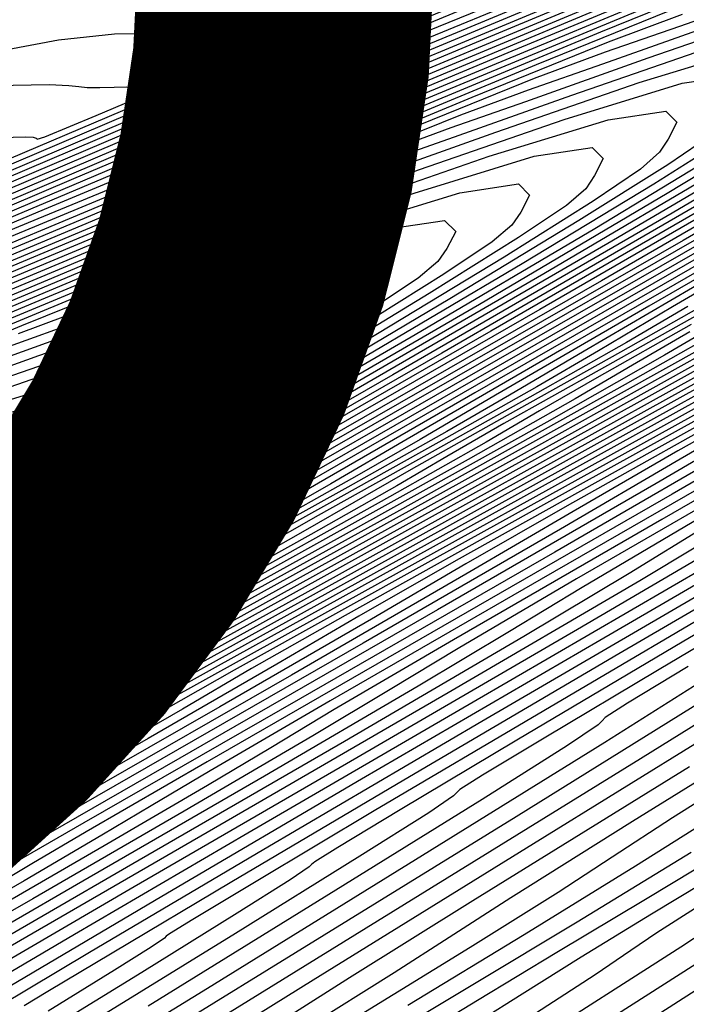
# Model space of a CAD drawing. Extents: x 3249832 to 3255657, y 13789405 to 13793316.
# Tile 362 of 656: x 3254721.46 to 3254727.08, y 13790579.09 to 13790587.38. Entities that reach past the tile are written whole.
import ezdxf

# ---------------------------------------------------------------- set-up
doc = ezdxf.new("R2010")
doc.units = 0
doc.header["$LTSCALE"] = 100
doc.header["$MEASUREMENT"] = 0
for name, color, linetype in [('GRATIO_CON', 10, 'CONTINUOUS'), ('GRATIO_ICON', 7, 'CONTINUOUS'), ('TARGETS_EAST', 7, 'CONTINUOUS')]:
    doc.layers.add(name, color=color, linetype=linetype)

# ---------------------------------------------------------------- blocks, each defined once
blk = doc.blocks.new('Gratio_032316_contours')
at = {"layer": 'GRATIO_CON', "color": 5, "linetype": 'Continuous', "flags": 128}
for points in [[(3254727.3116, 13790579.3001), (3254726.0422, 13790578.4876)], [(3254727.2605, 13790579.4902), (3254725.7392, 13790578.5194)], [(3254727.1796, 13790579.9108), (3254726.831, 13790579.6872), (3254726.6129, 13790579.54), (3254726.3102, 13790579.3361), (3254725.6561, 13790578.9102)], [(3254727.4414, 13790580.2412), (3254726.7851, 13790579.8455), (3254726.1924, 13790579.4826), (3254725.6961, 13790579.1735), (3254725.3404, 13790578.947)], [(3254727.584, 13790580.4811), (3254726.7348, 13790579.9695), (3254725.9889, 13790579.5221), (3254725.321, 13790579.1195), (3254724.7179, 13790578.7503)], [(3254727.1209, 13790580.364), (3254726.159, 13790579.7785), (3254725.2952, 13790579.2581), (3254724.5363, 13790578.8031)], [(3254727.9695, 13790581.2918), (3254726.9637, 13790580.6565), (3254726.4545, 13790580.3244), (3254725.9993, 13790580.029), (3254725.2585, 13790579.5657), (3254724.3035, 13790578.9786)], [(3254728.4213, 13790581.7385), (3254726.6252, 13790580.6247), (3254725.6018, 13790579.982), (3254725.083, 13790579.6482), (3254724.6193, 13790579.3511), (3254723.8732, 13790578.8865)], [(3254727.1067, 13790581.0875), (3254725.2808, 13790579.9575), (3254724.2416, 13790579.3087), (3254723.7256, 13790578.9807)], [(3254727.9736, 13790581.7852), (3254725.792, 13790580.4366), (3254723.9365, 13790579.2904), (3254722.8882, 13790578.6394)], [(3254727.4255, 13790581.7714), (3254725.6449, 13790580.6661), (3254723.5457, 13790579.3705), (3254721.7599, 13790578.2711)], [(3254727.2459, 13790581.8309), (3254726.3931, 13790581.2918), (3254724.8571, 13790580.3384), (3254723.046, 13790579.2212), (3254721.5048, 13790578.274)], [(3254727.0939, 13790581.9321), (3254726.5828, 13790581.622), (3254726.3942, 13790581.501), (3254726.3692, 13790581.4742), (3254726.3368, 13790581.4397), (3254726.0778, 13790581.2655), (3254725.3608, 13790580.8122), (3254724.0693, 13790580.0107), (3254722.5463, 13790579.0719)], [(3254728.2361, 13790582.7275), (3254726.8495, 13790581.9065), (3254725.8811, 13790581.3284), (3254725.3628, 13790581.0151), (3254725.1716, 13790580.8942), (3254725.1459, 13790580.8693), (3254725.1196, 13790580.8413), (3254724.9097, 13790580.7001), (3254724.3284, 13790580.3327), (3254723.2815, 13790579.683), (3254722.0466, 13790578.9227)], [(3254727.663, 13790582.6061), (3254725.8783, 13790581.5587), (3254724.4515, 13790580.7144), (3254723.4554, 13790580.1209), (3254722.9228, 13790579.8013), (3254722.7264, 13790579.6806), (3254722.6992, 13790579.6593), (3254722.6852, 13790579.6444), (3254722.5734, 13790579.5692), (3254722.2637, 13790579.3735), (3254721.7059, 13790579.0276)], [(3254728.5596, 13790583.2308), (3254726.5093, 13790582.0364), (3254724.6994, 13790580.9742), (3254723.2526, 13790580.1183), (3254722.2426, 13790579.5172), (3254721.7028, 13790579.1944), (3254721.5038, 13790579.0739)], [(3254727.4344, 13790582.6776), (3254725.3555, 13790581.4667), (3254723.5205, 13790580.3898), (3254722.0536, 13790579.5222), (3254721.0298, 13790578.9135)], [(3254728.3435, 13790583.3089), (3254726.3512, 13790582.1495), (3254724.3432, 13790580.9813), (3254722.661, 13790579.9955), (3254721.3833, 13790579.2405), (3254720.523, 13790578.7288)], [(3254727.7626, 13790583.1798), (3254726.1634, 13790582.2424), (3254724.2174, 13790581.1126), (3254722.4286, 13790580.0758), (3254721.1908, 13790579.355), (3254720.4548, 13790578.9227)], [(3254727.6295, 13790583.2196), (3254726.6874, 13790582.6535), (3254725.0733, 13790581.7091), (3254723.1503, 13790580.594), (3254721.4711, 13790579.6228), (3254720.4551, 13790579.034)], [(3254727.2467, 13790583.1118), (3254726.5969, 13790582.715), (3254725.7096, 13790582.1833), (3254724.1995, 13790581.3007), (3254722.4188, 13790580.2689), (3254720.9036, 13790579.3943), (3254720.0565, 13790578.9062)], [(3254727.1913, 13790583.181), (3254726.2025, 13790582.5972), (3254725.5909, 13790582.2258), (3254724.8215, 13790581.765), (3254723.5253, 13790581.0074), (3254721.9966, 13790580.1222), (3254720.6955, 13790579.3724), (3254719.9673, 13790578.9552)], [(3254728.9383, 13790584.359), (3254726.8724, 13790583.1677), (3254725.1171, 13790582.1545), (3254724.114, 13790581.5682), (3254723.5788, 13790581.2473), (3254723.0454, 13790580.9284), (3254722.177, 13790580.4209), (3254721.1523, 13790579.8287), (3254720.2793, 13790579.3286), (3254719.7891, 13790579.0529)], [(3254727.9497, 13790583.871), (3254725.8578, 13790582.6657), (3254724.08, 13790581.6413), (3254723.0698, 13790581.0536), (3254722.5728, 13790580.7581), (3254722.1574, 13790580.51), (3254721.5028, 13790580.1277), (3254720.7301, 13790579.6819), (3254720.0712, 13790579.3067), (3254719.7001, 13790579.1018), (3254719.5605, 13790579.0306)], [(3254728.7588, 13790584.4245), (3254726.961, 13790583.383), (3254724.8432, 13790582.1637), (3254723.0429, 13790581.128), (3254722.0256, 13790580.5391), (3254721.5667, 13790580.2689), (3254721.2694, 13790580.0917), (3254720.8286, 13790579.8344), (3254720.3083, 13790579.5345), (3254719.8642, 13790579.2824), (3254719.6135, 13790579.1455), (3254719.5187, 13790579.0986), (3254719.5035, 13790579.0932), (3254719.4737, 13790579.0774)], [(3254727.7922, 13790583.9482), (3254725.9724, 13790582.895), (3254723.8286, 13790581.6617), (3254722.0058, 13790580.6147), (3254720.9814, 13790580.0245), (3254720.5607, 13790579.7797), (3254720.3813, 13790579.6734), (3254720.1546, 13790579.541), (3254719.8869, 13790579.3866), (3254719.6586, 13790579.2566), (3254719.5299, 13790579.1859), (3254719.481, 13790579.1623), (3254719.4719, 13790579.162), (3254719.4695, 13790579.1651), (3254719.4678, 13790579.1667), (3254719.4673, 13790579.1656), (3254719.4447, 13790579.1516), (3254719.2796, 13790579.0771)], [(3254727.9432, 13790584.2078), (3254727.0274, 13790583.6779), (3254726.0195, 13790583.0874), (3254724.3572, 13790582.1265), (3254722.3989, 13790581.0014), (3254720.7332, 13790580.0474), (3254719.8015, 13790579.5158), (3254719.4571, 13790579.3218), (3254719.4059, 13790579.2967), (3254719.4032, 13790579.2999), (3254719.4006, 13790579.3024), (3254719.3989, 13790579.3035), (3254719.3878, 13790579.2979), (3254719.3126, 13790579.2644), (3254719.1077, 13790579.1776), (3254718.7397, 13790579.0251)], [(3254728.6385, 13790584.6596), (3254727.0088, 13790583.746), (3254726.1251, 13790583.2367), (3254725.2235, 13790582.7088), (3254723.7538, 13790581.8593), (3254722.0222, 13790580.865), (3254720.5489, 13790580.0227), (3254719.724, 13790579.5547), (3254719.4181, 13790579.3855), (3254719.3717, 13790579.3653), (3254719.3686, 13790579.369), (3254719.366, 13790579.3717), (3254719.3643, 13790579.373), (3254719.3593, 13790579.3713), (3254719.3292, 13790579.3581), (3254719.2476, 13790579.3236), (3254719.1013, 13790579.263), (3254718.929, 13790579.1922), (3254718.7823, 13790579.1326), (3254718.6351, 13790579.0722)], [(3254727.7173, 13790584.2034), (3254726.0743, 13790583.2842), (3254725.2229, 13790582.7955), (3254724.4275, 13790582.3302), (3254723.1504, 13790581.5921), (3254721.6455, 13790580.7286), (3254720.3645, 13790579.998), (3254719.6464, 13790579.5937), (3254719.3791, 13790579.4493), (3254719.3376, 13790579.4339), (3254719.3343, 13790579.4382), (3254719.332, 13790579.4405), (3254719.3306, 13790579.4412), (3254719.2668, 13790579.4136), (3254718.8229, 13790579.222), (3254717.6178, 13790578.7038)], [(3254729.7069, 13790585.3609), (3254726.7962, 13790583.7472), (3254725.1399, 13790582.8224), (3254724.3207, 13790582.3543), (3254723.6315, 13790581.9516), (3254722.547, 13790581.3249), (3254721.2687, 13790580.5922), (3254720.1801, 13790579.9733), (3254719.5689, 13790579.6326), (3254719.3402, 13790579.5131), (3254719.3036, 13790579.5025), (3254719.3005, 13790579.5072), (3254719.299, 13790579.5086), (3254719.299, 13790579.507), (3254719.2427, 13790579.4781), (3254718.8408, 13790579.2995), (3254717.746, 13790578.8246)], [(3254727.9308, 13790584.4831), (3254724.9538, 13790582.8347), (3254723.2709, 13790581.8988), (3254722.5162, 13790581.4719), (3254722.0395, 13790581.1943), (3254721.3402, 13790580.7904), (3254720.5155, 13790580.3188), (3254719.8124, 13790579.922), (3254719.4162, 13790579.706), (3254719.2671, 13790579.6316), (3254719.2437, 13790579.6232), (3254719.1986, 13790579.5988), (3254718.8783, 13790579.4507), (3254718.0032, 13790579.0646)], [(3254730.583, 13790586.0064), (3254727.0428, 13790584.0442), (3254724.0326, 13790582.3784), (3254722.3365, 13790581.437), (3254721.614, 13790581.0307), (3254721.2435, 13790580.8157), (3254720.7368, 13790580.5231), (3254720.1394, 13790580.1814), (3254719.6299, 13790579.8939), (3254719.3428, 13790579.7376), (3254719.2342, 13790579.6848), (3254719.2159, 13790579.6819), (3254719.2143, 13790579.6839), (3254719.2145, 13790579.6821), (3254719.2165, 13790579.6767), (3254719.1794, 13790579.6507), (3254718.8996, 13790579.5196), (3254718.1329, 13790579.1815), (3254716.7567, 13790578.5866)], [(3254729.7337, 13790585.5883), (3254726.1548, 13790583.6053), (3254723.1114, 13790581.9222), (3254721.402, 13790580.9752), (3254720.7117, 13790580.5895), (3254720.4475, 13790580.4371), (3254720.1335, 13790580.2557), (3254719.7632, 13790580.044), (3254719.4474, 13790579.8658), (3254719.2695, 13790579.7689), (3254719.2023, 13790579.7359), (3254719.191, 13790579.7334), (3254719.1903, 13790579.7333), (3254719.1909, 13790579.7303), (3254719.1928, 13790579.7246), (3254719.161, 13790579.7018), (3254718.9209, 13790579.589), (3254718.2626, 13790579.2987), (3254717.0811, 13790578.7879)], [(3254728.8845, 13790585.1702), (3254725.2667, 13790583.1664), (3254722.1902, 13790581.4659), (3254720.4676, 13790580.5135), (3254719.8095, 13790580.1483), (3254719.6515, 13790580.0585), (3254719.5301, 13790579.9884), (3254719.387, 13790579.9066), (3254719.265, 13790579.8377), (3254719.1962, 13790579.8002), (3254719.1703, 13790579.787), (3254719.1662, 13790579.7849), (3254719.1663, 13790579.7827), (3254719.1672, 13790579.7785), (3254719.1691, 13790579.7725), (3254719.1427, 13790579.7528), (3254718.9421, 13790579.6584), (3254718.3924, 13790579.4158), (3254717.4055, 13790578.9893)], [(3254727.6641, 13790584.598), (3254724.2823, 13790582.7257), (3254721.4061, 13790581.1376), (3254719.7981, 13790580.2513), (3254719.2051, 13790579.9254), (3254719.12, 13790579.8785), (3254719.1201, 13790579.8761), (3254719.1207, 13790579.8722), (3254719.122, 13790579.8672), (3254719.1061, 13790579.8546), (3254718.9847, 13790579.7971), (3254718.6518, 13790579.6502), (3254718.0542, 13790579.3919), (3254717.3499, 13790579.0906), (3254716.7497, 13790578.8373)], [(3254727.1639, 13790584.3726), (3254723.9721, 13790582.6058), (3254721.2573, 13790581.1077), (3254719.7391, 13790580.2725), (3254719.1787, 13790579.9662), (3254719.0977, 13790579.9231), (3254719.0973, 13790579.9216), (3254719.0977, 13790579.9184), (3254719.0985, 13790579.9143), (3254719.0878, 13790579.9054), (3254719.006, 13790579.8665), (3254718.7815, 13790579.7674), (3254718.3786, 13790579.5933), (3254717.9037, 13790579.3901), (3254717.499, 13790579.2193), (3254717.2244, 13790579.1067), (3254716.8115, 13790578.9359)], [(3254716.6436, 13790585.6072), (3254717.0239, 13790585.7674), (3254717.5925, 13790585.994), (3254718.3492, 13790586.2697), (3254719.2703, 13790586.5722), (3254720.2393, 13790586.859), (3254721.1168, 13790587.0823), (3254721.7914, 13790587.2082), (3254722.2643, 13790587.2567), (3254722.5651, 13790587.2616), (3254722.7288, 13790587.2521), (3254722.814, 13790587.2393), (3254722.885, 13790587.23), (3254722.9896, 13790587.2286), (3254723.1107, 13790587.2312), (3254723.2148, 13790587.232), (3254723.2768, 13790587.2265), (3254723.3043, 13790587.2165), (3254723.3137, 13790587.2051), (3254723.3787, 13790587.2211), (3254723.8046, 13790587.3942)], [(3254729.2115, 13790585.5664), (3254726.6636, 13790584.1472), (3254723.662, 13790582.486), (3254721.1086, 13790581.0778), (3254719.6802, 13790580.2936), (3254719.1524, 13790580.007), (3254719.0754, 13790579.9677), (3254719.0746, 13790579.9671), (3254719.0746, 13790579.9646), (3254719.075, 13790579.9614), (3254719.0695, 13790579.9562), (3254719.0272, 13790579.9358), (3254718.9112, 13790579.8846), (3254718.7029, 13790579.7946), (3254718.4575, 13790579.6896), (3254718.2483, 13790579.6013), (3254718.0833, 13790579.5332), (3254717.7085, 13790579.3759), (3254716.8041, 13790578.9917)], [(3254716.6999, 13790585.5733), (3254717.0433, 13790585.7024), (3254717.6113, 13790585.8959), (3254718.432, 13790586.1539), (3254719.3705, 13790586.4261), (3254720.2512, 13790586.6492), (3254720.9326, 13790586.7764), (3254721.4101, 13790586.8258), (3254721.7134, 13790586.8319), (3254721.8778, 13790586.8243), (3254721.9627, 13790586.8137), (3254722.0333, 13790586.8063), (3254722.1384, 13790586.806), (3254722.2604, 13790586.8094), (3254722.3651, 13790586.811), (3254722.4269, 13790586.8067), (3254722.4537, 13790586.7982), (3254722.4622, 13790586.7884), (3254722.5272, 13790586.806), (3254722.957, 13790586.982), (3254724.1184, 13790587.473)], [(3254728.5498, 13790585.251), (3254726.1634, 13790583.9218), (3254723.3518, 13790582.3661), (3254720.9598, 13790581.0479), (3254719.6212, 13790580.3147), (3254719.126, 13790580.0478), (3254719.0532, 13790580.0123), (3254719.0038, 13790579.9919), (3254718.6668, 13790579.846), (3254717.7531, 13790579.453), (3254716.0492, 13790578.7221)], [(3254716.8822, 13790585.3509), (3254717.393, 13790585.5032), (3254718.0426, 13790585.6833), (3254718.7041, 13790585.8386), (3254719.2695, 13790585.9292), (3254719.7085, 13790585.966), (3254720.0099, 13790585.9724), (3254720.1757, 13790585.9686), (3254720.26, 13790585.9626), (3254720.33, 13790585.959), (3254720.4361, 13790585.961), (3254720.5598, 13790585.9658), (3254720.6657, 13790585.9689), (3254720.7271, 13790585.9672), (3254720.7525, 13790585.9617), (3254720.7593, 13790585.9551), (3254720.8243, 13790585.9759), (3254721.262, 13790586.1576), (3254722.4463, 13790586.6599), (3254724.5647, 13790587.5622)], [(3254727.2264, 13790584.6203), (3254725.1629, 13790583.471), (3254722.7314, 13790582.1264), (3254720.6623, 13790580.9881), (3254719.5033, 13790580.3569), (3254719.0733, 13790580.1296), (3254719.0088, 13790580.1022), (3254719.0068, 13790580.1047), (3254719.0062, 13790580.1043), (3254719.0066, 13790580.1021), (3254718.9698, 13790580.0833), (3254718.7076, 13790579.9681), (3254717.9944, 13790579.6605), (3254716.6468, 13790579.082)], [(3254716.7994, 13790585.1548), (3254717.1139, 13790585.248), (3254717.5333, 13790585.3583), (3254718, 13790585.4543), (3254718.4586, 13790585.5119), (3254718.8603, 13790585.537), (3254719.1582, 13790585.5427), (3254719.3246, 13790585.5408), (3254719.4086, 13790585.537), (3254719.4784, 13790585.5353), (3254719.5849, 13790585.5385), (3254719.7095, 13790585.544), (3254719.8159, 13790585.5479), (3254719.8772, 13790585.5474), (3254719.9019, 13790585.5435), (3254719.9079, 13790585.5384), (3254719.9729, 13790585.5608), (3254720.4145, 13790585.7453), (3254721.6103, 13790586.2534), (3254723.7495, 13790587.165), (3254726.2676, 13790588.2355)], [(3254727.646, 13790584.9184), (3254726.5647, 13790584.3049), (3254724.6626, 13790583.2456), (3254722.4212, 13790582.0066), (3254720.5135, 13790580.9583), (3254719.4444, 13790580.3779), (3254719.0472, 13790580.1698), (3254718.9875, 13790580.1446), (3254718.9539, 13790580.1314), (3254718.7281, 13790580.0318), (3254718.115, 13790579.7655), (3254716.9457, 13790579.2622), (3254715.1564, 13790578.4904)], [(3254716.8354, 13790584.9917), (3254717.024, 13790585.0332), (3254717.296, 13790585.07), (3254717.6477, 13790585.0946), (3254718.0121, 13790585.1079), (3254718.3065, 13790585.113), (3254718.4736, 13790585.113), (3254718.5572, 13790585.1114), (3254718.6268, 13790585.1116), (3254718.7338, 13790585.116), (3254718.8592, 13790585.1222), (3254718.9662, 13790585.1269), (3254719.0273, 13790585.1276), (3254719.0513, 13790585.1252), (3254719.0564, 13790585.1217), (3254719.1214, 13790585.1457), (3254719.5669, 13790585.3331), (3254720.7742, 13790585.8469), (3254722.9343, 13790586.7678), (3254725.4769, 13790587.8492)], [(3254727.408, 13790584.8534), (3254726.8947, 13790584.5522), (3254725.903, 13790583.9896), (3254724.1624, 13790583.0203), (3254722.1111, 13790581.8867), (3254720.3647, 13790580.9284), (3254719.3854, 13790580.399), (3254719.0209, 13790580.2104), (3254718.9656, 13790580.1886), (3254718.9373, 13790580.1778), (3254718.7486, 13790580.0935), (3254718.2357, 13790579.8696), (3254717.2446, 13790579.4421), (3254715.6608, 13790578.758)], [(3254716.9079, 13790584.6854), (3254717.1071, 13790584.6809), (3254717.3378, 13790584.6822), (3254717.5331, 13790584.6849), (3254717.6457, 13790584.6857), (3254717.7088, 13790584.6859), (3254717.7751, 13790584.688), (3254717.8826, 13790584.6934), (3254718.009, 13790584.7001), (3254718.1167, 13790584.7051), (3254718.242, 13790584.7335), (3254718.7144, 13790584.9236), (3254719.9374, 13790585.4416), (3254722.1188, 13790586.371), (3254724.6861, 13790587.4629)], [(3254727.1082, 13790584.749), (3254726.6255, 13790584.4684), (3254726.1434, 13790584.1859), (3254725.2413, 13790583.6742), (3254723.6621, 13790582.7948), (3254721.801, 13790581.7666), (3254720.2165, 13790580.8975), (3254719.3276, 13790580.4178), (3254718.9964, 13790580.2475), (3254718.9457, 13790580.2286), (3254718.9225, 13790580.2206), (3254718.7702, 13790580.153), (3254718.3569, 13790579.9726), (3254717.5437, 13790579.6217), (3254716.1652, 13790579.0255)], [(3254705.9116, 13790577.8646), (3254708.1175, 13790579.1005), (3254710.7169, 13790580.5458), (3254712.9274, 13790581.7729), (3254714.1757, 13790582.4708), (3254714.7262, 13790582.7961), (3254715.0524, 13790583.0219), (3254715.5221, 13790583.355), (3254716.08, 13790583.7363), (3254716.5646, 13790584.0399), (3254716.8538, 13790584.174), (3254716.982, 13790584.1819), (3254717.0224, 13790584.1408), (3254717.099, 13790584.1397), (3254717.5383, 13790584.3161), (3254718.7171, 13790584.8192), (3254720.8259, 13790585.7202), (3254723.3083, 13790586.7772), (3254725.4214, 13790587.6704), (3254726.6744, 13790588.1882), (3254727.5859, 13790588.5544)], [(3254727.2905, 13790584.9555), (3254726.3459, 13790584.4268), (3254725.5434, 13790583.9762), (3254725.0607, 13790583.6982), (3254724.6407, 13790583.4535), (3254723.918, 13790583.0435), (3254722.6617, 13790582.344), (3254721.181, 13790581.5263), (3254719.92, 13790580.8356), (3254719.2121, 13790580.4553), (3254718.9475, 13790580.3215), (3254718.9062, 13790580.3083), (3254718.8929, 13790580.3062), (3254718.8136, 13790580.272), (3254718.5994, 13790580.1786), (3254718.1418, 13790579.9809), (3254717.1739, 13790579.5607), (3254715.3891, 13790578.7816)], [(3254706.6505, 13790578.2292), (3254708.8775, 13790579.476), (3254711.5017, 13790580.9344), (3254713.7333, 13790582.1722), (3254714.9891, 13790582.8719), (3254715.5116, 13790583.1747), (3254715.7499, 13790583.3365), (3254716.0604, 13790583.5567), (3254716.4291, 13790583.8087), (3254716.7495, 13790584.0094), (3254716.9406, 13790584.0981), (3254717.0252, 13790584.1039), (3254717.0515, 13790584.0781), (3254717.1178, 13790584.0869), (3254717.5212, 13790584.2551), (3254718.6086, 13790584.7221), (3254720.5548, 13790585.555), (3254722.8462, 13790586.5312), (3254724.7967, 13790587.3557), (3254725.9591, 13790587.8362), (3254726.8409, 13790588.1912), (3254728.1881, 13790588.742)], [(3254727.3334, 13790585.034), (3254726.5251, 13790584.5772), (3254725.5714, 13790584.044), (3254724.761, 13790583.5897), (3254724.2782, 13790583.3132), (3254723.8894, 13790583.0872), (3254723.2563, 13790582.7281), (3254722.1614, 13790582.1186), (3254720.871, 13790581.4061), (3254719.7718, 13790580.8047), (3254719.1543, 13790580.4741), (3254718.9231, 13790580.3585), (3254718.8864, 13790580.3481), (3254718.8781, 13790580.349), (3254718.8352, 13790580.3314), (3254718.7206, 13790580.2816), (3254718.4409, 13790580.1605), (3254717.6783, 13790579.8282), (3254716.0589, 13790579.1198), (3254713.414, 13790577.9607)], [(3254707.3893, 13790578.5938), (3254709.6376, 13790579.8515), (3254712.2865, 13790581.3229), (3254714.5393, 13790582.5715), (3254715.8025, 13790583.2729), (3254716.297, 13790583.5533), (3254716.4474, 13790583.6511), (3254716.5986, 13790583.7584), (3254716.7783, 13790583.8812), (3254716.9344, 13790583.9789), (3254717.0275, 13790584.0223), (3254717.0685, 13790584.0259), (3254717.0807, 13790584.0155), (3254717.1366, 13790584.0341), (3254717.5041, 13790584.1941), (3254718.5, 13790584.625), (3254720.2837, 13790585.3899), (3254722.384, 13790586.2852), (3254724.1719, 13790587.0411), (3254725.2438, 13790587.4841), (3254726.0958, 13790587.8279), (3254727.4497, 13790588.3828)], [(3254727.0926, 13790584.9615), (3254726.5761, 13790584.6593), (3254725.7598, 13790584.1988), (3254724.7969, 13790583.6611), (3254723.9786, 13790583.2033), (3254723.4958, 13790582.9281), (3254723.1381, 13790582.721), (3254722.5946, 13790582.4128), (3254721.6612, 13790581.8931), (3254720.561, 13790581.286), (3254719.6235, 13790580.7737), (3254719.0206, 13790580.4595), (3254718.2915, 13790580.1291), (3254716.8174, 13790579.4889), (3254714.2343, 13790578.3611)], [(3254708.1214, 13790578.9547), (3254710.3824, 13790580.2187), (3254713.0458, 13790581.699), (3254715.3103, 13790582.9569), (3254716.5747, 13790583.6637), (3254717.0391, 13790583.9291), (3254717.1039, 13790583.9728), (3254717.1504, 13790583.998), (3254717.4838, 13790584.1438), (3254718.3901, 13790584.5327), (3254720.0122, 13790585.2261), (3254721.9218, 13790586.0394), (3254723.5472, 13790586.7264), (3254724.5284, 13790587.1321), (3254725.3508, 13790587.4647), (3254726.7113, 13790588.0236), (3254729.0535, 13790588.9994)], [(3254728.2301, 13790585.6966), (3254726.9636, 13790584.9582), (3254726.3407, 13790584.5885), (3254725.8187, 13790584.2846), (3254724.9945, 13790583.8205), (3254724.0224, 13790583.2783), (3254723.1962, 13790582.8169), (3254722.7134, 13790582.5431), (3254722.3868, 13790582.3547), (3254721.9329, 13790582.0974), (3254721.161, 13790581.6677), (3254720.251, 13790581.1656), (3254719.4756, 13790580.7422), (3254718.968, 13790580.479), (3254718.3045, 13790580.1798), (3254716.9218, 13790579.5789), (3254714.4934, 13790578.5182)], [(3254708.2229, 13790578.9024), (3254709.3309, 13790579.5354), (3254711.2966, 13790580.6341), (3254713.6124, 13790581.9199), (3254715.5821, 13790583.0104), (3254716.6832, 13790583.6194), (3254717.0889, 13790583.8442), (3254717.1466, 13790583.8778), (3254717.1457, 13790583.8811), (3254717.1445, 13790583.8855), (3254717.1434, 13790583.8904), (3254717.1807, 13790583.9111), (3254717.4473, 13790584.0289), (3254718.1722, 13790584.3412), (3254719.4698, 13790584.8966), (3254720.9974, 13790585.5475), (3254722.2978, 13790586.0971), (3254723.0978, 13790586.428), (3254723.8608, 13790586.7382), (3254725.2345, 13790587.3052), (3254727.6189, 13790588.3002)], [(3254729.0546, 13790586.2845), (3254726.764, 13790584.9663), (3254725.4728, 13790584.2164), (3254724.8369, 13790583.8425), (3254724.304, 13790583.5352), (3254723.4639, 13790583.0639), (3254722.4734, 13790582.5126), (3254721.6314, 13790582.0441), (3254721.1485, 13790581.773), (3254720.8841, 13790581.6222), (3254720.6095, 13790581.4667), (3254720.1606, 13790581.2168), (3254719.6312, 13790580.9249), (3254719.1798, 13790580.679), (3254718.863, 13790580.5174), (3254718.3308, 13790580.2803), (3254717.1312, 13790579.7582), (3254715.0119, 13790578.8318)], [(3254708.4393, 13790578.9555), (3254708.9096, 13790579.2396), (3254709.9357, 13790579.8257), (3254711.7536, 13790580.8419), (3254713.8956, 13790582.031), (3254715.7174, 13790583.0395), (3254716.7359, 13790583.6025), (3254717.1114, 13790583.8099), (3254717.1651, 13790583.8402), (3254717.1647, 13790583.8422), (3254717.164, 13790583.8453), (3254717.1631, 13790583.8492), (3254717.1958, 13790583.8677), (3254717.429, 13790583.9714), (3254718.0632, 13790584.2455), (3254719.1986, 13790584.7319), (3254720.5353, 13790585.3015), (3254721.6731, 13790585.7825), (3254722.3824, 13790586.0759), (3254723.1158, 13790586.375), (3254724.4961, 13790586.946), (3254726.9015, 13790587.9506), (3254729.7318, 13790589.1319)], [(3254728.3425, 13790585.9306), (3254726.0309, 13790584.6011), (3254724.7275, 13790583.8456), (3254724.085, 13790583.4695), (3254723.5467, 13790583.1605), (3254722.6986, 13790582.6855), (3254721.6989, 13790582.1298), (3254720.849, 13790581.6576), (3254720.3661, 13790581.3879), (3254720.1328, 13790581.256), (3254719.9478, 13790581.1513), (3254719.6603, 13790580.9913), (3254719.3214, 13790580.8045), (3254719.0322, 13790580.6472), (3254718.8691, 13790580.5616), (3254718.8072, 13790580.5326), (3254718.7963, 13790580.5313), (3254718.7368, 13790580.5079), (3254718.3316, 13790580.3315), (3254717.2341, 13790579.8504), (3254715.2707, 13790578.9893)], [(3254708.2902, 13790578.7824), (3254708.8295, 13790579.1058), (3254709.155, 13790579.3104), (3254709.5964, 13790579.5768), (3254710.5404, 13790580.1161), (3254712.2107, 13790581.0497), (3254714.1787, 13790582.1422), (3254715.8526, 13790583.0686), (3254716.7886, 13790583.5857), (3254717.1338, 13790583.7764), (3254717.1833, 13790583.8054), (3254717.2116, 13790583.8216), (3254717.4113, 13790583.9122), (3254717.9545, 13790584.1489), (3254718.9275, 13790584.5669), (3254720.0731, 13790585.0555), (3254721.0483, 13790585.4679), (3254721.6671, 13790585.7239), (3254722.3708, 13790586.0117), (3254723.7577, 13790586.5868), (3254726.1842, 13790587.601), (3254729.0395, 13790588.7933)], [(3254727.6304, 13790585.5767), (3254725.2978, 13790584.2359), (3254723.9821, 13790583.4747), (3254723.3331, 13790583.0965), (3254722.7893, 13790582.7858), (3254721.9333, 13790582.3072), (3254720.9245, 13790581.7469), (3254720.0665, 13790581.2712), (3254719.5836, 13790581.0029), (3254719.3815, 13790580.8897), (3254719.2861, 13790580.836), (3254719.1601, 13790580.7659), (3254719.0115, 13790580.6842), (3254718.8844, 13790580.6156), (3254718.8123, 13790580.5787), (3254718.7844, 13790580.5668), (3254718.7788, 13790580.5669), (3254718.7241, 13790580.545), (3254718.3507, 13790580.3824), (3254717.3392, 13790579.9392), (3254715.5301, 13790579.1457), (3254713.4018, 13790578.2134)], [(3254708.1392, 13790578.63), (3254709.002, 13790579.1372), (3254709.5465, 13790579.4628), (3254709.8707, 13790579.6652), (3254710.2831, 13790579.914), (3254711.1451, 13790580.4064), (3254712.6678, 13790581.2575), (3254714.4618, 13790582.2533), (3254715.9878, 13790583.0977), (3254716.8413, 13790583.5688), (3254717.1564, 13790583.7423), (3254717.2019, 13790583.7682), (3254717.2258, 13790583.7815), (3254717.3925, 13790583.8569), (3254717.8453, 13790584.0541), (3254718.6562, 13790584.4024), (3254719.6109, 13790584.8096), (3254720.4236, 13790585.1532), (3254720.9518, 13790585.3718), (3254721.6257, 13790585.6485), (3254723.0193, 13790586.2276), (3254725.4669, 13790587.2514), (3254728.3471, 13790588.4547)], [(3254729.7979, 13790586.8776), (3254726.9184, 13790585.2228), (3254724.5647, 13790583.8708), (3254723.2378, 13790583.1044), (3254722.5896, 13790582.7282), (3254722.0602, 13790582.4267), (3254721.2317, 13790581.9642), (3254720.2552, 13790581.4228), (3254719.424, 13790580.9639), (3254718.9096, 13790580.6872), (3254718.3959, 13790580.4448), (3254717.4452, 13790580.027), (3254715.7898, 13790579.302), (3254713.8428, 13790578.4494)], [(3254711.6567, 13790580.5884), (3254712.3546, 13790580.9871), (3254713.5819, 13790581.6731), (3254715.0281, 13790582.4756), (3254716.2586, 13790583.1558), (3254716.9475, 13790583.5349), (3254717.2026, 13790583.6738), (3254717.2402, 13790583.6936), (3254717.2552, 13790583.7011), (3254717.3554, 13790583.7462), (3254717.6272, 13790583.8645), (3254718.1137, 13790584.0734), (3254718.6865, 13790584.3178), (3254719.1742, 13790584.5239), (3254719.5211, 13790584.6677), (3254720.1357, 13790584.922), (3254721.5425, 13790585.5092), (3254724.0323, 13790586.5523), (3254726.9625, 13790587.7775), (3254729.4569, 13790588.8121)], [(3254728.4245, 13790586.1984), (3254725.4942, 13790584.515), (3254723.0986, 13790583.1404), (3254721.7565, 13790582.3679), (3254721.1619, 13790582.0243), (3254720.8023, 13790581.8194), (3254720.2812, 13790581.5285), (3254719.6669, 13790581.1881), (3254719.1438, 13790580.8996), (3254718.8108, 13790580.7219), (3254718.4243, 13790580.5422), (3254717.6552, 13790580.2048), (3254716.3085, 13790579.615), (3254714.7247, 13790578.9216)], [(3254711.6974, 13790580.5336), (3254712.0177, 13790580.7298), (3254712.3434, 13790580.9256), (3254712.9594, 13790581.2775), (3254714.039, 13790581.8809), (3254715.3113, 13790582.5868), (3254716.3941, 13790583.1849), (3254717.0006, 13790583.5179), (3254717.2257, 13790583.6395), (3254717.2594, 13790583.6563), (3254717.2699, 13790583.6609), (3254717.3369, 13790583.6908), (3254717.5181, 13790583.7696), (3254717.8425, 13790583.909), (3254718.2244, 13790584.0718), (3254718.5494, 13790584.2093), (3254718.8058, 13790584.3156), (3254719.3907, 13790584.5588), (3254720.8041, 13790585.15), (3254723.315, 13790586.2027), (3254726.2702, 13790587.4389), (3254728.7858, 13790588.483)], [(3254727.7378, 13790585.8588), (3254724.7822, 13790584.1612), (3254722.3655, 13790582.7752), (3254721.0159, 13790581.9997), (3254720.4481, 13790581.6723), (3254720.1733, 13790581.5157), (3254719.8059, 13790581.3107), (3254719.3727, 13790581.0707), (3254719.0037, 13790580.8674), (3254718.7614, 13790580.7392), (3254718.4384, 13790580.5909), (3254717.7602, 13790580.2937), (3254716.5679, 13790579.7716), (3254715.1657, 13790579.1576), (3254713.9737, 13790578.6374)], [(3254710.9558, 13790580.0324), (3254711.8495, 13790580.5563), (3254712.4144, 13790580.8906), (3254712.7333, 13790581.0847), (3254713.0302, 13790581.2628), (3254713.5641, 13790581.5679), (3254714.496, 13790582.0887), (3254715.5944, 13790582.6979), (3254716.5295, 13790583.214), (3254717.0537, 13790583.5009), (3254717.2488, 13790583.6053), (3254717.2786, 13790583.619), (3254717.2846, 13790583.6207), (3254717.3184, 13790583.6354), (3254717.4091, 13790583.6748), (3254717.5712, 13790583.7445), (3254717.7622, 13790583.8259), (3254717.9247, 13790583.8946), (3254718.0904, 13790583.9636), (3254718.6457, 13790584.1956), (3254720.0657, 13790584.7908), (3254722.5977, 13790585.8531), (3254725.5778, 13790587.1004), (3254728.1146, 13790588.154)], [(3254729.838, 13790587.1284), (3254727.0512, 13790585.5192), (3254724.0701, 13790583.8073), (3254721.6324, 13790582.4101), (3254720.2753, 13790581.6315), (3254719.7342, 13790581.3204), (3254719.5443, 13790581.2121), (3254719.3306, 13790581.0928), (3254719.0786, 13790580.9533), (3254718.8636, 13790580.8353), (3254718.712, 13790580.7566), (3254718.4526, 13790580.6395), (3254717.8652, 13790580.3826), (3254716.8273, 13790579.9281), (3254715.6067, 13790579.3937), (3254714.5691, 13790578.9409)], [(3254708.7222, 13790578.6568), (3254710.3793, 13790579.6321), (3254711.66, 13790580.3829), (3254712.5613, 13790580.9111), (3254713.1314, 13790581.2475), (3254713.449, 13790581.4395), (3254713.7169, 13790581.6), (3254714.1688, 13790581.8582), (3254714.9531, 13790582.2965), (3254715.8776, 13790582.8091), (3254716.6649, 13790583.243), (3254717.1819, 13790583.5155), (3254717.8725, 13790583.8234), (3254719.325, 13790584.4333), (3254721.8797, 13790585.504), (3254724.8854, 13790586.7618), (3254727.4434, 13790587.8249)], [(3254729.175, 13790586.8025), (3254726.3645, 13790585.1796), (3254723.358, 13790583.4534), (3254720.8993, 13790582.0449), (3254719.5347, 13790581.2632), (3254719.0204, 13790580.9685), (3254718.9152, 13790580.9085), (3254718.8552, 13790580.8751), (3254718.7842, 13790580.8362), (3254718.7233, 13790580.8034), (3254718.6623, 13790580.7741), (3254718.4666, 13790580.6884), (3254717.9702, 13790580.4716), (3254717.0866, 13790580.0847), (3254716.0477, 13790579.6297), (3254715.1645, 13790579.2443), (3254714.6704, 13790579.0315)], [(3254716.9342, 13790583.3021), (3254717.2097, 13790583.4523), (3254717.3129, 13790583.5061), (3254717.3299, 13790583.5116), (3254717.3322, 13790583.5087), (3254717.3342, 13790583.506), (3254717.3356, 13790583.5041), (3254717.3363, 13790583.5035), (3254717.3366, 13790583.5035), (3254717.3368, 13790583.5035), (3254717.404, 13790583.531), (3254717.872, 13790583.7263), (3254719.1412, 13790584.2584), (3254721.412, 13790585.2112), (3254724.0847, 13790586.3299), (3254726.3595, 13790587.2754), (3254727.6653, 13790587.8043)], [(3254728.0443, 13790586.2624), (3254725.4327, 13790584.7531), (3254722.6654, 13790583.1632), (3254720.4119, 13790581.871), (3254719.1643, 13790581.1542), (3254718.7052, 13790580.8885), (3254718.6397, 13790580.8491), (3254718.622, 13790580.8411), (3254718.5024, 13790580.7895), (3254718.1803, 13790580.6492), (3254717.6054, 13790580.3977), (3254716.9296, 13790580.1019), (3254716.3552, 13790579.8512), (3254716.0339, 13790579.7128), (3254715.9146, 13790579.6644), (3254715.8956, 13790579.6613), (3254715.8516, 13790579.649), (3254715.5623, 13790579.5339), (3254714.7836, 13790579.2122), (3254713.3533, 13790578.617)], [(3254716.7264, 13790583.1429), (3254717.0689, 13790583.3317), (3254717.2612, 13790583.4364), (3254717.3335, 13790583.4736), (3254717.3459, 13790583.4765), (3254717.3487, 13790583.4728), (3254717.3514, 13790583.469), (3254717.3534, 13790583.4662), (3254717.3545, 13790583.4652), (3254717.3548, 13790583.4653), (3254717.3552, 13790583.4653), (3254717.4185, 13790583.4907), (3254717.8577, 13790583.6733), (3254719.0482, 13790584.1718), (3254721.1778, 13790585.065), (3254723.6843, 13790586.114), (3254725.8175, 13790587.0007), (3254727.0441, 13790587.4974)], [(3254727.5027, 13790586.0059), (3254725.0203, 13790584.5705), (3254722.4077, 13790583.0687), (3254720.2867, 13790581.8514), (3254719.1137, 13790581.1756), (3254718.6826, 13790580.924), (3254718.6216, 13790580.8854), (3254718.6088, 13790580.8786), (3254718.5211, 13790580.8406), (3254718.2853, 13790580.7381), (3254717.8648, 13790580.5542), (3254717.3706, 13790580.3379), (3254716.9506, 13790580.1546), (3254716.7156, 13790580.0534), (3254716.6284, 13790580.018), (3254716.6146, 13790580.0158), (3254716.5711, 13790580.0021), (3254716.2803, 13790579.8847), (3254715.496, 13790579.5593), (3254714.0543, 13790578.9586)], [(3254716.7815, 13790583.1276), (3254717.0096, 13790583.2539), (3254717.2039, 13790583.3609), (3254717.313, 13790583.4203), (3254717.3542, 13790583.441), (3254717.362, 13790583.4413), (3254717.3652, 13790583.4368), (3254717.3685, 13790583.432), (3254717.3712, 13790583.4283), (3254717.3726, 13790583.427), (3254717.3731, 13790583.427), (3254717.3735, 13790583.427), (3254717.4329, 13790583.4504), (3254717.8433, 13790583.6204), (3254718.9551, 13790584.0852), (3254720.9437, 13790584.9188), (3254723.2838, 13790585.8981), (3254725.2755, 13790586.7259), (3254726.4229, 13790587.1904), (3254727.0474, 13790587.4227)], [(3254728.7478, 13790586.7991), (3254726.961, 13790585.7494), (3254724.6079, 13790584.3878), (3254722.15, 13790582.9742), (3254720.1615, 13790581.8318), (3254719.0631, 13790581.1971), (3254718.6599, 13790580.9594), (3254718.6034, 13790580.9218), (3254718.5956, 13790580.9161), (3254718.5399, 13790580.8917), (3254718.3903, 13790580.8269), (3254718.1242, 13790580.7107), (3254717.8116, 13790580.574), (3254717.546, 13790580.4581), (3254717.3974, 13790580.3941), (3254717.3422, 13790580.3717), (3254717.3335, 13790580.3703), (3254717.2905, 13790580.3551), (3254716.9983, 13790580.2355), (3254716.2084, 13790579.9064), (3254714.7553, 13790579.3002), (3254712.8064, 13790578.4968)], [(3254716.7162, 13790583.0323), (3254717.0273, 13790583.2138), (3254717.1508, 13790583.2859), (3254717.1927, 13790583.3099), (3254717.2387, 13790583.3352), (3254717.2936, 13790583.3639), (3254717.3416, 13790583.3862), (3254717.3708, 13790583.395), (3254717.3844, 13790583.3942), (3254717.3891, 13790583.3904), (3254717.3908, 13790583.3887), (3254717.3914, 13790583.3888), (3254717.3919, 13790583.3888), (3254717.4474, 13790583.4101), (3254717.829, 13790583.5674), (3254718.8621, 13790583.9986), (3254720.7095, 13790584.7726), (3254722.8834, 13790585.6822), (3254724.7335, 13790586.4511), (3254725.8017, 13790586.8835), (3254726.3982, 13790587.1052), (3254727.0253, 13790587.3226), (3254728.0393, 13790587.6815)], [(3254728.1378, 13790586.5036), (3254726.4194, 13790585.4929), (3254724.1955, 13790584.2051), (3254721.8923, 13790582.8797), (3254720.0364, 13790581.8123), (3254719.0125, 13790581.2185), (3254718.6373, 13790580.9949), (3254718.5853, 13790580.9581), (3254718.5824, 13790580.9536), (3254718.5586, 13790580.9428), (3254718.4953, 13790580.9158), (3254718.3835, 13790580.8672), (3254718.2524, 13790580.8102), (3254718.1409, 13790580.7621), (3254718.0363, 13790580.7184), (3254717.7198, 13790580.5869), (3254716.9209, 13790580.2532), (3254715.4564, 13790579.6417), (3254713.4917, 13790578.8316)], [(3254709.7009, 13790578.7469), (3254711.5361, 13790579.8562), (3254713.4201, 13790580.9757), (3254715.0366, 13790581.928), (3254716.1456, 13790582.5788), (3254716.8101, 13790582.9667), (3254717.1693, 13790583.1736), (3254717.3482, 13790583.2733), (3254717.4157, 13790583.3078), (3254717.4269, 13790583.3111), (3254717.4277, 13790583.3112), (3254717.428, 13790583.3122), (3254717.4287, 13790583.3123), (3254717.4763, 13790583.3295), (3254717.8003, 13790583.4614), (3254718.6761, 13790583.8253), (3254720.2412, 13790584.4802), (3254722.0826, 13790585.2504), (3254723.6496, 13790585.9016), (3254724.5594, 13790586.2697), (3254725.0999, 13790586.4703), (3254725.7268, 13790586.6894), (3254726.7566, 13790587.0552), (3254727.9474, 13790587.4663)], [(3254728.0664, 13790586.6077), (3254726.9178, 13790585.9127), (3254725.3361, 13790584.9799), (3254723.3707, 13790583.8398), (3254721.3769, 13790582.6907), (3254719.786, 13790581.7731), (3254718.9113, 13790581.2614), (3254718.592, 13790581.0659), (3254718.5493, 13790581.0308), (3254718.5505, 13790581.0262), (3254718.5501, 13790581.0249), (3254718.5489, 13790581.0256), (3254718.5111, 13790581.0115), (3254718.2535, 13790580.9052), (3254717.5562, 13790580.6143), (3254716.2672, 13790580.0764), (3254714.5051, 13790579.3515), (3254712.4565, 13790578.5298)], [(3254710.3504, 13790579.065), (3254712.1959, 13790580.1806), (3254714.0651, 13790581.2918), (3254715.6138, 13790582.2047), (3254716.5872, 13790582.7766), (3254717.087, 13790583.0691), (3254717.3042, 13790583.1944), (3254717.4028, 13790583.2494), (3254717.44, 13790583.2687), (3254717.446, 13790583.2712), (3254717.4463, 13790583.2723), (3254717.4464, 13790583.2739), (3254717.4471, 13790583.274), (3254717.4907, 13790583.2892), (3254717.786, 13790583.4084), (3254718.583, 13790583.7387), (3254720.007, 13790584.334), (3254721.6821, 13790585.0345), (3254723.1076, 13790585.6269), (3254723.9382, 13790585.9627), (3254724.4507, 13790586.1529), (3254725.0776, 13790586.3728), (3254726.1152, 13790586.742), (3254727.3154, 13790587.1566)], [(3254727.4359, 13790586.3004), (3254726.3078, 13790585.6173), (3254724.7944, 13790584.7235), (3254722.9583, 13790583.6571), (3254721.1191, 13790582.5962), (3254719.6608, 13790581.7535), (3254718.8607, 13790581.2828), (3254718.5694, 13790581.1013), (3254718.5313, 13790581.0671), (3254718.5331, 13790581.0618), (3254718.533, 13790581.0604), (3254718.5317, 13790581.0614), (3254718.4977, 13790581.0499), (3254718.2692, 13790580.9571), (3254717.652, 13790580.7008), (3254716.5064, 13790580.2238), (3254714.9114, 13790579.5693), (3254713.0004, 13790578.8056)], [(3254709.4615, 13790578.4248), (3254711.0257, 13790579.3982), (3254712.9133, 13790580.5386), (3254714.7994, 13790581.6597), (3254716.2948, 13790582.5414), (3254717.1184, 13790583.0259), (3254717.4219, 13790583.2047), (3254717.4652, 13790583.2313), (3254717.4648, 13790583.2335), (3254717.4647, 13790583.2356), (3254717.4655, 13790583.2358), (3254717.5052, 13790583.2489), (3254717.7716, 13790583.3554), (3254718.49, 13790583.6521), (3254719.7728, 13790584.1879), (3254721.2817, 13790584.8186), (3254722.5657, 13790585.3521), (3254723.317, 13790585.6558), (3254723.8015, 13790585.8354), (3254724.4283, 13790586.0562), (3254725.4738, 13790586.4288), (3254726.6833, 13790586.8469), (3254727.6696, 13790587.1492)], [(3254727.552, 13790586.4626), (3254726.8053, 13790585.993), (3254725.6978, 13790585.3218), (3254724.2528, 13790584.467), (3254722.5459, 13790583.4745), (3254720.8614, 13790582.5017), (3254719.5356, 13790581.734), (3254718.8101, 13790581.3043), (3254718.5468, 13790581.1368), (3254718.5133, 13790581.1035), (3254718.5157, 13790581.0974), (3254718.5158, 13790581.0958), (3254718.5145, 13790581.0972), (3254718.4843, 13790581.0883), (3254718.2849, 13790581.009), (3254717.7477, 13790580.7874), (3254716.7456, 13790580.3711), (3254715.3176, 13790579.787), (3254713.5444, 13790579.0815)], [(3254710.0656, 13790578.7159), (3254711.5627, 13790579.6503), (3254713.3231, 13790580.7164), (3254715.0568, 13790581.7488), (3254716.4213, 13790582.5555), (3254717.1708, 13790582.9999), (3254717.4459, 13790583.166), (3254717.4841, 13790583.1928), (3254717.483, 13790583.1962), (3254717.4828, 13790583.1983), (3254717.4837, 13790583.198), (3254717.5196, 13790583.2088), (3254717.7573, 13790583.3024), (3254718.397, 13790583.5655), (3254719.5386, 13790584.0417), (3254720.8813, 13790584.6027), (3254722.0237, 13790585.0773), (3254722.6958, 13790585.3489), (3254723.1524, 13790585.518), (3254723.7791, 13790585.7395), (3254724.8324, 13790586.1157), (3254726.0513, 13790586.5372), (3254727.0452, 13790586.8419), (3254727.5265, 13790586.9139)], [(3254727.3184, 13790586.425), (3254726.9235, 13790586.1557), (3254726.1748, 13790585.6857), (3254725.0878, 13790585.0264), (3254723.7111, 13790584.2105), (3254722.1335, 13790583.2918), (3254720.6037, 13790582.4072), (3254719.4105, 13790581.7144), (3254718.7594, 13790581.3258), (3254718.5237, 13790581.1732), (3254718.4935, 13790581.1429), (3254718.4703, 13790581.1296), (3254718.3009, 13790581.0612), (3254717.8436, 13790580.8739), (3254716.9848, 13790580.5185), (3254715.7239, 13790580.0048), (3254714.0883, 13790579.3573), (3254712.1632, 13790578.6194)], [(3254721.4535, 13790584.735), (3254721.854, 13790584.8831), (3254722.4805, 13790585.1063), (3254723.5496, 13790585.4894), (3254724.7871, 13790585.9178), (3254725.7965, 13790586.2273), (3254726.2852, 13790586.3004), (3254726.3783, 13790586.2073), (3254726.3051, 13790586.0648), (3254726.2315, 13790585.954), (3254726.0692, 13790585.8125), (3254725.6666, 13790585.542), (3254724.9137, 13790585.0711), (3254723.8677, 13790584.4354), (3254722.6278, 13790583.6975), (3254721.3087, 13790582.9265)], [(3254721.2049, 13790584.5656), (3254721.8313, 13790584.7897), (3254722.9082, 13790585.1762), (3254724.1551, 13790585.6081), (3254725.1721, 13790585.92), (3254725.6645, 13790585.9937), (3254725.7582, 13790585.9002), (3254725.684, 13790585.7574), (3254725.6091, 13790585.6472), (3254725.4446, 13790585.5063), (3254725.0381, 13790585.2351), (3254724.2831, 13790584.7638), (3254723.2577, 13790584.14), (3254722.0862, 13790583.441), (3254720.8963, 13790582.7439)], [(3254721.182, 13790584.473), (3254722.2668, 13790584.863), (3254723.523, 13790585.2984), (3254724.5477, 13790585.6127), (3254725.0438, 13790585.687), (3254725.1381, 13790585.5931), (3254725.0629, 13790585.45), (3254724.9866, 13790585.3404), (3254724.82, 13790585.2), (3254724.4097, 13790584.9283), (3254723.6526, 13790584.4565), (3254722.6477, 13790583.8445), (3254721.5445, 13790583.1845), (3254720.4839, 13790582.5613)], [(3254720.5328, 13790584.1564), (3254721.6254, 13790584.5499), (3254722.891, 13790584.9887), (3254723.9233, 13790585.3054), (3254724.4232, 13790585.3803), (3254724.518, 13790585.286), (3254724.4418, 13790585.1426), (3254724.3642, 13790585.0335), (3254724.1954, 13790584.8938), (3254723.7812, 13790584.6214), (3254723.022, 13790584.1491), (3254722.0377, 13790583.5491), (3254721.0029, 13790582.9281)], [(3254720.3426, 13790583.9235), (3254721.6269, 13790584.3693), (3254722.6746, 13790584.6907), (3254723.1819, 13790584.7669), (3254723.2777, 13790584.6717), (3254723.1996, 13790584.5278), (3254723.1193, 13790584.4199), (3254722.9462, 13790584.2813), (3254722.5243, 13790584.0077), (3254721.7609, 13790583.5345), (3254720.8177, 13790582.9581)], [(3254720.9945, 13790584.0595), (3254722.0502, 13790584.3834), (3254722.5612, 13790584.4602), (3254722.6576, 13790584.3646), (3254722.5785, 13790584.2204), (3254722.4968, 13790584.113), (3254722.3216, 13790583.9751), (3254721.8958, 13790583.7008), (3254721.1304, 13790583.2272)], [(3254720.604, 13790583.8379), (3254721.5327, 13790584.1151), (3254721.9722, 13790584.165), (3254722.0415, 13790584.0589), (3254721.9574, 13790583.913), (3254721.8748, 13790583.8065), (3254721.7007, 13790583.6711), (3254721.2798, 13790583.4014)]]:
    blk.add_lwpolyline(points, dxfattribs=at)
at = {"layer": 'GRATIO_ICON', "color": 7, "linetype": 'Continuous', "flags": 128}
for points in [[(3254727.7717, 13790580.052), (3254727.0318, 13790579.569), (3254725.7168, 13790578.7263)], [(3254727.3794, 13790580.7068), (3254726.6513, 13790580.2494), (3254725.7122, 13790579.6713), (3254724.734, 13790579.076)], [(3254728.5733, 13790582.3221), (3254726.6935, 13790581.1544), (3254724.4773, 13790579.7856), (3254722.5922, 13790578.6232)], [(3254728.8167, 13790583.1757), (3254727.0572, 13790582.1431), (3254725.6505, 13790581.3105), (3254724.6683, 13790580.7246), (3254724.1428, 13790580.4082), (3254723.949, 13790580.2874), (3254723.9225, 13790580.2643), (3254723.9024, 13790580.2429), (3254723.7415, 13790580.1346), (3254723.2961, 13790579.8531), (3254722.4937, 13790579.3553), (3254721.5469, 13790578.7734)], [(3254727.2535, 13790582.7756), (3254725.2843, 13790581.631), (3254723.3859, 13790580.5285), (3254721.9259, 13790579.6752), (3254720.919, 13790579.0815)], [(3254727.887, 13790583.6697), (3254726.1542, 13790582.6678), (3254725.1583, 13790582.0827), (3254724.5848, 13790581.7366), (3254723.9335, 13790581.3467), (3254722.8511, 13790580.7142), (3254721.5745, 13790579.9754), (3254720.4874, 13790579.3505), (3254719.8782, 13790579.0041)], [(3254727.9326, 13790584.1208), (3254726.8257, 13790583.4719), (3254724.9838, 13790582.4069), (3254722.814, 13790581.1598), (3254720.9688, 13790580.1015), (3254719.9372, 13790579.51), (3254719.5547, 13790579.2905), (3254719.4932, 13790579.2552), (3254719.4802, 13790579.2479), (3254719.4645, 13790579.2399), (3254719.4502, 13790579.2341), (3254719.4406, 13790579.2327), (3254719.4354, 13790579.2336), (3254719.4335, 13790579.234), (3254719.4164, 13790579.2246), (3254719.2961, 13790579.1707), (3254718.9677, 13790579.0316)], [(3254728.8189, 13790584.922), (3254725.875, 13790583.2909), (3254724.2054, 13790582.3606), (3254723.4184, 13790581.9131), (3254722.8355, 13790581.573), (3254721.9435, 13790581.0577), (3254720.8919, 13790580.4558), (3254719.9955, 13790579.9487), (3254719.4909, 13790579.6717), (3254719.3013, 13790579.5757), (3254719.2715, 13790579.5655), (3254719.2198, 13790579.5404), (3254718.8588, 13790579.3768), (3254717.8742, 13790578.9455)], [(3254728.1644, 13790584.8234), (3254724.5925, 13790582.8455), (3254721.5549, 13790581.1675), (3254719.8571, 13790580.2302), (3254719.2315, 13790579.8846), (3254719.1423, 13790579.8338), (3254719.1428, 13790579.8306), (3254719.1438, 13790579.8259), (3254719.1455, 13790579.8201), (3254719.1244, 13790579.8038), (3254718.9634, 13790579.7277), (3254718.5221, 13790579.533), (3254717.7298, 13790579.1906), (3254716.7961, 13790578.7911)], [(3254716.9644, 13790585.548), (3254717.6718, 13790585.7587), (3254718.552, 13790586.0082), (3254719.4081, 13790586.2228), (3254720.0805, 13790586.3466), (3254720.5568, 13790586.3951), (3254720.8616, 13790586.4021), (3254721.0267, 13790586.3965), (3254721.1113, 13790586.3882), (3254721.1817, 13790586.3826), (3254721.2873, 13790586.3835), (3254721.4101, 13790586.3876), (3254721.5154, 13790586.39), (3254721.577, 13790586.3869), (3254721.6031, 13790586.38), (3254721.6108, 13790586.3718), (3254721.6758, 13790586.391), (3254722.1095, 13790586.5698), (3254723.2824, 13790587.0664), (3254725.3799, 13790587.9594)], [(3254727.8881, 13790584.9356), (3254725.6631, 13790583.6964), (3254723.0416, 13790582.2463), (3254720.811, 13790581.018), (3254719.5623, 13790580.3358), (3254719.0997, 13790580.0885), (3254719.0313, 13790580.0565), (3254718.9871, 13790580.0385), (3254718.6871, 13790579.9082), (3254717.8736, 13790579.5574), (3254716.3479, 13790578.9023)], [(3254707.3575, 13790578.7251), (3254709.9321, 13790580.1573), (3254712.1214, 13790581.3736), (3254713.3623, 13790582.0698), (3254713.9407, 13790582.4175), (3254714.3549, 13790582.7073), (3254714.9835, 13790583.1541), (3254715.7278, 13790583.6696), (3254716.3697, 13790584.09), (3254716.7469, 13790584.2943), (3254716.9206, 13790584.3346), (3254717.0082, 13790584.306), (3254717.1033, 13790584.2861), (3254717.2046, 13790584.2826), (3254717.2875, 13790584.2859), (3254717.3985, 13790584.3156), (3254717.869, 13790584.5093), (3254719.1019, 13790585.0342), (3254721.3037, 13790585.9736), (3254723.8953, 13790587.0766), (3254726.1014, 13790588.0086), (3254727.4061, 13790588.5473)], [(3254727.1204, 13790584.8097), (3254726.3258, 13790584.3626), (3254725.8431, 13790584.0833), (3254725.3921, 13790583.8197), (3254724.5796, 13790583.3588), (3254723.1619, 13790582.5694), (3254721.491, 13790581.6464), (3254720.0683, 13790580.8665), (3254719.2698, 13790580.4366), (3254718.972, 13790580.2845), (3254718.926, 13790580.2684), (3254718.9077, 13790580.2634), (3254718.7919, 13790580.2125), (3254718.4781, 13790580.0756), (3254717.8427, 13790579.8013), (3254716.6695, 13790579.2931), (3254714.7192, 13790578.4434)], [(3254707.5361, 13790578.5652), (3254708.7262, 13790579.245), (3254710.8395, 13790580.4263), (3254713.3293, 13790581.8087), (3254715.4469, 13790582.9813), (3254716.6304, 13790583.6364), (3254717.0664, 13790583.8784), (3254717.1281, 13790583.9153), (3254717.1268, 13790583.9199), (3254717.1251, 13790583.9258), (3254717.1236, 13790583.9316), (3254717.1656, 13790583.9546), (3254717.4656, 13790584.0863), (3254718.2811, 13790584.437), (3254719.741, 13790585.0614), (3254721.4596, 13790585.7934), (3254722.9225, 13790586.4118), (3254723.8131, 13790586.78), (3254724.6058, 13790587.1014), (3254725.9729, 13790587.6644), (3254728.3362, 13790588.6498)], [(3254727.497, 13790585.3314), (3254726.2182, 13790584.5873), (3254725.5888, 13790584.2155), (3254725.0614, 13790583.9099), (3254724.2292, 13790583.4422), (3254723.2479, 13790582.8955), (3254722.4138, 13790582.4305), (3254721.9309, 13790582.158), (3254721.6354, 13790581.9885), (3254721.2712, 13790581.7821), (3254720.6608, 13790581.4422), (3254719.9411, 13790581.0453), (3254719.3277, 13790580.7106), (3254718.9155, 13790580.4982), (3254718.3176, 13790580.23), (3254717.0265, 13790579.6686), (3254714.7527, 13790578.675)], [(3254708.8434, 13790578.9806), (3254709.7139, 13790579.492), (3254710.2635, 13790579.8197), (3254710.5863, 13790580.0201), (3254710.9699, 13790580.2512), (3254711.7499, 13790580.6968), (3254713.1248, 13790581.4653), (3254714.7449, 13790582.3645), (3254716.1232, 13790583.1268), (3254716.8944, 13790583.5518), (3254717.1795, 13790583.708), (3254717.2211, 13790583.7309), (3254717.2405, 13790583.7413), (3254717.3739, 13790583.8015), (3254717.7362, 13790583.9593), (3254718.385, 13790584.2379), (3254719.1487, 13790584.5637), (3254719.7989, 13790584.8386), (3254720.2364, 13790585.0197), (3254720.8807, 13790585.2853), (3254722.2809, 13790585.8684), (3254724.7496, 13790586.9019), (3254727.6548, 13790588.1161)], [(3254729.1112, 13790586.538), (3254726.2063, 13790584.8689), (3254723.8316, 13790583.5056), (3254722.4971, 13790582.7362), (3254721.8758, 13790582.3762), (3254721.4312, 13790582.123), (3254720.7564, 13790581.7464), (3254719.9611, 13790581.3054), (3254719.2839, 13790580.9318), (3254718.8602, 13790580.7046), (3254718.4101, 13790580.4935), (3254717.5502, 13790580.1159), (3254716.0491, 13790579.4585), (3254714.2838, 13790578.6855)], [(3254716.7995, 13790583.2726), (3254717.1583, 13790583.4681), (3254717.2924, 13790583.5386), (3254717.3138, 13790583.5466), (3254717.3158, 13790583.5446), (3254717.3171, 13790583.543), (3254717.3178, 13790583.5421), (3254717.3182, 13790583.5417), (3254717.3183, 13790583.5418), (3254717.3184, 13790583.5418), (3254717.3895, 13790583.5712), (3254717.8863, 13790583.7793), (3254719.2342, 13790584.345), (3254721.6462, 13790585.3573), (3254724.4851, 13790586.5459), (3254726.9014, 13790587.5502)], [(3254728.586, 13790586.5189), (3254725.8451, 13790584.9358), (3254722.9231, 13790583.2577), (3254720.5371, 13790581.8906), (3254719.2149, 13790581.1327), (3254718.7278, 13790580.853), (3254718.6578, 13790580.8127), (3254718.6352, 13790580.8036), (3254718.4837, 13790580.7384), (3254718.0752, 13790580.5604), (3254717.346, 13790580.2412), (3254716.4886, 13790579.8658), (3254715.7599, 13790579.5478), (3254715.3521, 13790579.3722), (3254715.2008, 13790579.3107), (3254715.1767, 13790579.3068), (3254715.1322, 13790579.296), (3254714.8443, 13790579.1831), (3254714.0712, 13790578.8651)], [(3254709.0515, 13790578.4287), (3254710.8764, 13790579.5317), (3254712.775, 13790580.6596), (3254714.4594, 13790581.6513), (3254715.7039, 13790582.3809), (3254716.5332, 13790582.8643), (3254717.0345, 13790583.1528), (3254717.2936, 13790583.2972), (3254717.3914, 13790583.3469), (3254717.4078, 13790583.351), (3254717.4092, 13790583.35), (3254717.4097, 13790583.3505), (3254717.4103, 13790583.3505), (3254717.4618, 13790583.3698), (3254717.8146, 13790583.5144), (3254718.7691, 13790583.912), (3254720.4753, 13790584.6264), (3254722.483, 13790585.4663), (3254724.1916, 13790586.1764), (3254725.1805, 13790586.5766), (3254725.749, 13790586.7878), (3254726.3761, 13790587.006), (3254727.3979, 13790587.3683)], [(3254727.5278, 13790586.2082), (3254725.8777, 13790585.2364), (3254723.7831, 13790584.0225), (3254721.6346, 13790582.7852), (3254719.9112, 13790581.7927), (3254718.9619, 13790581.24), (3254718.6146, 13790581.0304), (3254718.5671, 13790580.9946), (3254718.5268, 13790580.9739), (3254718.2397, 13790580.853), (3254717.4614, 13790580.5274), (3254716.0283, 13790579.929), (3254714.0989, 13790579.1337), (3254711.9125, 13790578.2539)], [(3254720.4809, 13790584.3867), (3254721.4817, 13790584.8026), (3254722.0747, 13790585.042), (3254722.5032, 13790585.2005), (3254723.1298, 13790585.4229), (3254724.191, 13790585.8025), (3254725.4192, 13790586.2275), (3254726.4208, 13790586.5346), (3254726.9058, 13790586.6072), (3254726.9984, 13790586.5145), (3254726.9262, 13790586.3723), (3254726.854, 13790586.2609), (3254726.6938, 13790586.1187), (3254726.295, 13790585.8489), (3254725.5442, 13790585.3784), (3254724.4777, 13790584.7309), (3254723.1695, 13790583.954), (3254721.7211, 13790583.1092), (3254720.346, 13790582.3127)], [(3254720.984, 13790584.2367), (3254722.2589, 13790584.679), (3254723.299, 13790584.998), (3254723.8025, 13790585.0736), (3254723.8978, 13790584.9788), (3254723.8207, 13790584.8352), (3254723.7417, 13790584.7267), (3254723.5708, 13790584.5876), (3254723.1527, 13790584.3145), (3254722.3915, 13790583.8418), (3254721.4277, 13790583.2536)]]:
    blk.add_lwpolyline(points, dxfattribs=at)

msp = doc.modelspace()

# ---------------------------------------------------------------- linework, layer by layer
at = {"layer": 'TARGETS_EAST', "color": 1, "const_width": 2.5}
msp.add_lwpolyline([(3254706.2075, 13790587.8749, 1), (3254723.7075, 13790587.8749, 1)], format="xyb", close=True, dxfattribs=at)

# ---------------------------------------------------------------- block references
at = {"layer": 'TARGETS_EAST'}
msp.add_blockref('Gratio_032316_contours', (0, 0), dxfattribs=at)

doc.saveas('drawing.dxf')
